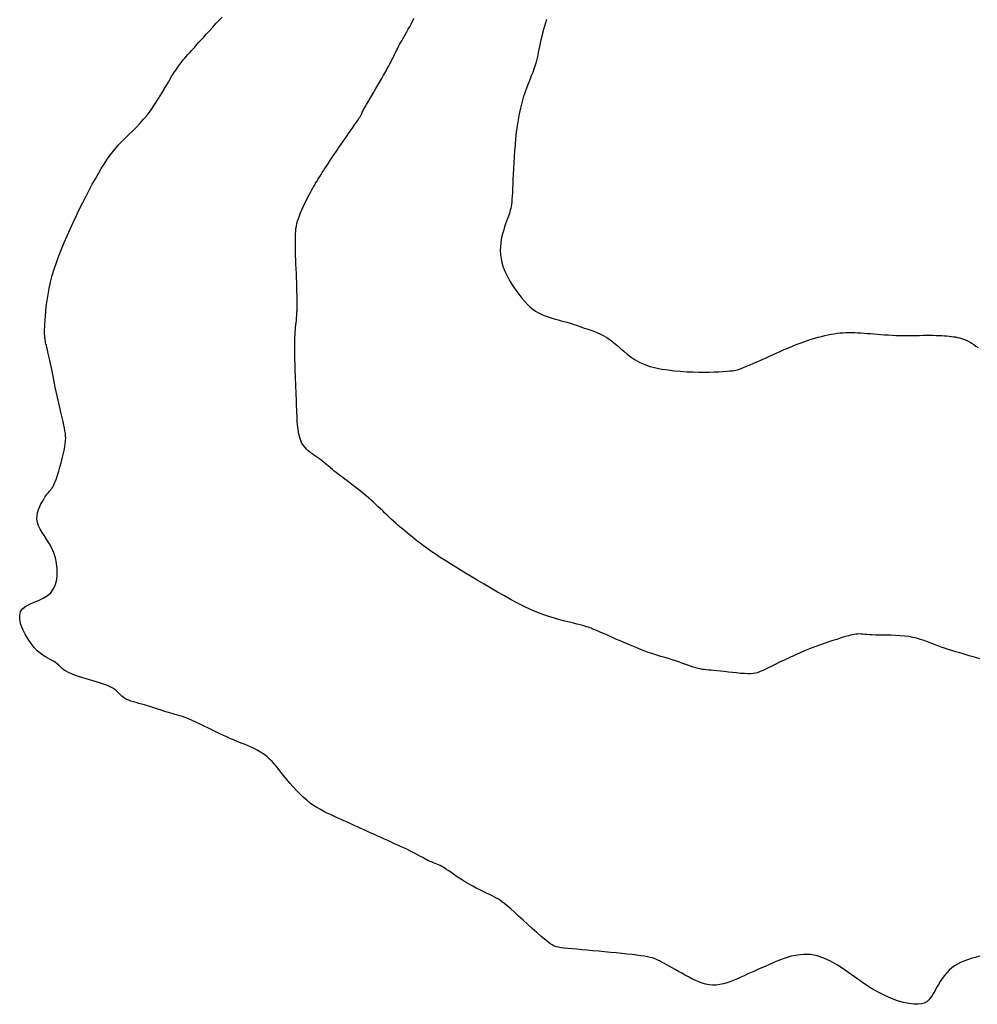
# Model space of a CAD drawing. Header units: millimetres. Extents: x 32690613 to 32693367, y 5343692 to 5344708.
# Tile 837 of 1009: x 32693005 to 32693023, y 5344300 to 5344319. Entities that reach past the tile are written whole.
import ezdxf

# ---------------------------------------------------------------- set-up
doc = ezdxf.new("R2010")
doc.units = ezdxf.units.MM
doc.header["$LTSCALE"] = 20
for name, color, linetype in [('02-DGM_HL_490.50', 52, 'Continuous'), ('02-DGM_HL_491.00', 62, 'Continuous'), ('02-DGM_HL_491.50', 72, 'Continuous')]:
    doc.layers.add(name, color=color, linetype=linetype)

msp = doc.modelspace()

# ---------------------------------------------------------------- linework, layer by layer
at = {"layer": '02-DGM_HL_490.50', "elevation": 490.5, "flags": 128}
msp.add_lwpolyline([(32693014.669, 5344318.805), (32693014.649, 5344318.742), (32693014.63, 5344318.678), (32693014.612, 5344318.613), (32693014.596, 5344318.547), (32693014.58, 5344318.482), (32693014.566, 5344318.418), (32693014.552, 5344318.355), (32693014.539, 5344318.295), (32693014.527, 5344318.237), (32693014.516, 5344318.182), (32693014.504, 5344318.13), (32693014.493, 5344318.079), (32693014.48, 5344318.029), (32693014.466, 5344317.977), (32693014.45, 5344317.924), (32693014.431, 5344317.867), (32693014.41, 5344317.806), (32693014.384, 5344317.74), (32693014.356, 5344317.668), (32693014.326, 5344317.592), (32693014.295, 5344317.51), (32693014.264, 5344317.422), (32693014.233, 5344317.33), (32693014.204, 5344317.232), (32693014.177, 5344317.13), (32693014.154, 5344317.022), (32693014.134, 5344316.911), (32693014.116, 5344316.796), (32693014.101, 5344316.679), (32693014.088, 5344316.561), (32693014.077, 5344316.443), (32693014.068, 5344316.326), (32693014.06, 5344316.211), (32693014.053, 5344316.099), (32693014.047, 5344315.991), (32693014.042, 5344315.888), (32693014.038, 5344315.79), (32693014.034, 5344315.698), (32693014.03, 5344315.614), (32693014.027, 5344315.537), (32693014.023, 5344315.47), (32693014.019, 5344315.412), (32693014.015, 5344315.362), (32693014.01, 5344315.318), (32693014.004, 5344315.279), (32693013.997, 5344315.243), (32693013.988, 5344315.208), (32693013.978, 5344315.173), (32693013.965, 5344315.135), (32693013.951, 5344315.094), (32693013.934, 5344315.05), (32693013.917, 5344315.002), (32693013.899, 5344314.951), (32693013.88, 5344314.896), (32693013.863, 5344314.839), (32693013.846, 5344314.78), (32693013.831, 5344314.718), (32693013.817, 5344314.653), (32693013.807, 5344314.587), (32693013.801, 5344314.518), (32693013.799, 5344314.446), (32693013.803, 5344314.372), (32693013.813, 5344314.295), (32693013.83, 5344314.215), (32693013.856, 5344314.132), (32693013.891, 5344314.046), (32693013.932, 5344313.959), (32693013.98, 5344313.871), (32693014.033, 5344313.785), (32693014.089, 5344313.702), (32693014.146, 5344313.623), (32693014.203, 5344313.551), (32693014.259, 5344313.486), (32693014.312, 5344313.43), (32693014.363, 5344313.382), (32693014.412, 5344313.342), (32693014.461, 5344313.307), (32693014.509, 5344313.278), (32693014.559, 5344313.253), (32693014.61, 5344313.231), (32693014.663, 5344313.211), (32693014.718, 5344313.192), (32693014.776, 5344313.174), (32693014.834, 5344313.157), (32693014.892, 5344313.141), (32693014.948, 5344313.126), (32693015.001, 5344313.112), (32693015.051, 5344313.099), (32693015.096, 5344313.086), (32693015.136, 5344313.074), (32693015.171, 5344313.062), (32693015.203, 5344313.051), (32693015.234, 5344313.04), (32693015.266, 5344313.028), (32693015.3, 5344313.016), (32693015.337, 5344313.002), (32693015.38, 5344312.988), (32693015.429, 5344312.972), (32693015.485, 5344312.953), (32693015.544, 5344312.932), (32693015.607, 5344312.908), (32693015.673, 5344312.88), (32693015.739, 5344312.847), (32693015.806, 5344312.81), (32693015.871, 5344312.767), (32693015.935, 5344312.718), (32693015.997, 5344312.664), (32693016.06, 5344312.608), (32693016.125, 5344312.55), (32693016.193, 5344312.493), (32693016.265, 5344312.437), (32693016.344, 5344312.386), (32693016.43, 5344312.339), (32693016.525, 5344312.299), (32693016.626, 5344312.265), (32693016.734, 5344312.237), (32693016.847, 5344312.215), (32693016.962, 5344312.197), (32693017.079, 5344312.183), (32693017.197, 5344312.172), (32693017.313, 5344312.165), (32693017.426, 5344312.16), (32693017.536, 5344312.158), (32693017.641, 5344312.157), (32693017.74, 5344312.158), (32693017.833, 5344312.161), (32693017.919, 5344312.164), (32693017.995, 5344312.169), (32693018.063, 5344312.174), (32693018.12, 5344312.179), (32693018.168, 5344312.184), (32693018.208, 5344312.19), (32693018.241, 5344312.195), (32693018.268, 5344312.201), (32693018.29, 5344312.207), (32693018.309, 5344312.213), (32693018.325, 5344312.219), (32693018.34, 5344312.224), (32693018.354, 5344312.23), (32693018.368, 5344312.236), (32693018.382, 5344312.242), (32693018.396, 5344312.249), (32693018.412, 5344312.256), (32693018.429, 5344312.264), (32693018.448, 5344312.272), (32693018.47, 5344312.281), (32693018.495, 5344312.291), (32693018.523, 5344312.303), (32693018.556, 5344312.316), (32693018.593, 5344312.331), (32693018.635, 5344312.349), (32693018.682, 5344312.37), (32693018.735, 5344312.393), (32693018.795, 5344312.42), (32693018.859, 5344312.45), (32693018.929, 5344312.482), (32693019.001, 5344312.515), (32693019.076, 5344312.548), (32693019.152, 5344312.582), (32693019.229, 5344312.615), (32693019.305, 5344312.647), (32693019.379, 5344312.676), (32693019.452, 5344312.704), (32693019.523, 5344312.73), (32693019.592, 5344312.754), (32693019.66, 5344312.776), (32693019.726, 5344312.796), (32693019.791, 5344312.814), (32693019.853, 5344312.831), (32693019.914, 5344312.846), (32693019.974, 5344312.859), (32693020.033, 5344312.871), (32693020.09, 5344312.881), (32693020.147, 5344312.889), (32693020.203, 5344312.895), (32693020.258, 5344312.9), (32693020.314, 5344312.903), (32693020.369, 5344312.905), (32693020.425, 5344312.904), (32693020.482, 5344312.903), (32693020.539, 5344312.9), (32693020.597, 5344312.896), (32693020.656, 5344312.892), (32693020.716, 5344312.887), (32693020.778, 5344312.882), (32693020.842, 5344312.877), (32693020.907, 5344312.871), (32693020.974, 5344312.866), (32693021.042, 5344312.861), (32693021.112, 5344312.857), (32693021.183, 5344312.853), (32693021.255, 5344312.85), (32693021.328, 5344312.848), (32693021.403, 5344312.847), (32693021.477, 5344312.847), (32693021.552, 5344312.847), (32693021.626, 5344312.848), (32693021.698, 5344312.85), (32693021.768, 5344312.851), (32693021.836, 5344312.851), (32693021.9, 5344312.852), (32693021.961, 5344312.851), (32693022.018, 5344312.85), (32693022.072, 5344312.848), (32693022.123, 5344312.845), (32693022.171, 5344312.842), (32693022.216, 5344312.838), (32693022.26, 5344312.834), (32693022.301, 5344312.829), (32693022.341, 5344312.824), (32693022.38, 5344312.819), (32693022.418, 5344312.812), (32693022.455, 5344312.803), (32693022.492, 5344312.793), (32693022.528, 5344312.781), (32693022.566, 5344312.766), (32693022.603, 5344312.748), (32693022.642, 5344312.727), (32693022.682, 5344312.704), (32693022.723, 5344312.677), (32693022.765, 5344312.649), (32693022.808, 5344312.619)], dxfattribs=at)
at = {"layer": '02-DGM_HL_491.00', "elevation": 491, "flags": 128}
msp.add_lwpolyline([(32693022.841, 5344306.754), (32693022.735, 5344306.785), (32693022.637, 5344306.813), (32693022.546, 5344306.84), (32693022.461, 5344306.864), (32693022.383, 5344306.888), (32693022.31, 5344306.91), (32693022.24, 5344306.932), (32693022.174, 5344306.954), (32693022.109, 5344306.976), (32693022.046, 5344306.999), (32693021.982, 5344307.023), (32693021.918, 5344307.048), (32693021.853, 5344307.072), (32693021.786, 5344307.096), (32693021.718, 5344307.119), (32693021.647, 5344307.14), (32693021.574, 5344307.157), (32693021.497, 5344307.172), (32693021.416, 5344307.182), (32693021.334, 5344307.19), (32693021.25, 5344307.194), (32693021.167, 5344307.197), (32693021.087, 5344307.198), (32693021.009, 5344307.199), (32693020.936, 5344307.199), (32693020.87, 5344307.2), (32693020.811, 5344307.203), (32693020.759, 5344307.206), (32693020.713, 5344307.21), (32693020.672, 5344307.214), (32693020.634, 5344307.218), (32693020.6, 5344307.22), (32693020.567, 5344307.222), (32693020.536, 5344307.221), (32693020.504, 5344307.219), (32693020.472, 5344307.215), (32693020.438, 5344307.208), (32693020.401, 5344307.199), (32693020.36, 5344307.188), (32693020.315, 5344307.174), (32693020.263, 5344307.159), (32693020.205, 5344307.14), (32693020.14, 5344307.12), (32693020.067, 5344307.096), (32693019.989, 5344307.071), (32693019.905, 5344307.043), (32693019.817, 5344307.012), (32693019.725, 5344306.978), (32693019.63, 5344306.942), (32693019.534, 5344306.903), (32693019.436, 5344306.862), (32693019.338, 5344306.818), (32693019.242, 5344306.774), (32693019.149, 5344306.73), (32693019.061, 5344306.688), (32693018.979, 5344306.647), (32693018.904, 5344306.61), (32693018.837, 5344306.576), (32693018.781, 5344306.548), (32693018.732, 5344306.525), (32693018.688, 5344306.506), (32693018.648, 5344306.491), (32693018.607, 5344306.481), (32693018.564, 5344306.474), (32693018.517, 5344306.471), (32693018.463, 5344306.471), (32693018.4, 5344306.475), (32693018.33, 5344306.48), (32693018.254, 5344306.487), (32693018.176, 5344306.496), (32693018.098, 5344306.505), (32693018.021, 5344306.514), (32693017.948, 5344306.522), (32693017.881, 5344306.529), (32693017.823, 5344306.535), (32693017.771, 5344306.539), (32693017.725, 5344306.543), (32693017.682, 5344306.546), (32693017.643, 5344306.55), (32693017.605, 5344306.555), (32693017.566, 5344306.562), (32693017.526, 5344306.572), (32693017.483, 5344306.584), (32693017.436, 5344306.599), (32693017.387, 5344306.615), (32693017.335, 5344306.634), (32693017.28, 5344306.654), (32693017.223, 5344306.674), (32693017.163, 5344306.695), (32693017.101, 5344306.716), (32693017.036, 5344306.736), (32693016.969, 5344306.757), (32693016.9, 5344306.778), (32693016.827, 5344306.799), (32693016.752, 5344306.823), (32693016.674, 5344306.848), (32693016.592, 5344306.876), (32693016.507, 5344306.907), (32693016.418, 5344306.94), (32693016.328, 5344306.977), (32693016.237, 5344307.015), (32693016.147, 5344307.053), (32693016.06, 5344307.091), (32693015.978, 5344307.127), (32693015.902, 5344307.161), (32693015.833, 5344307.191), (32693015.774, 5344307.217), (32693015.724, 5344307.239), (32693015.68, 5344307.258), (32693015.643, 5344307.274), (32693015.611, 5344307.287), (32693015.583, 5344307.299), (32693015.557, 5344307.309), (32693015.534, 5344307.319), (32693015.51, 5344307.329), (32693015.486, 5344307.338), (32693015.46, 5344307.348), (32693015.43, 5344307.358), (32693015.395, 5344307.369), (32693015.354, 5344307.381), (32693015.305, 5344307.394), (32693015.247, 5344307.408), (32693015.178, 5344307.425), (32693015.101, 5344307.443), (32693015.014, 5344307.464), (32693014.92, 5344307.489), (32693014.82, 5344307.518), (32693014.713, 5344307.552), (32693014.602, 5344307.59), (32693014.487, 5344307.635), (32693014.369, 5344307.685), (32693014.249, 5344307.742), (32693014.126, 5344307.803), (32693014.002, 5344307.868), (32693013.876, 5344307.938), (32693013.749, 5344308.009), (32693013.622, 5344308.083), (32693013.494, 5344308.159), (32693013.366, 5344308.235), (32693013.239, 5344308.311), (32693013.115, 5344308.386), (32693012.995, 5344308.46), (32693012.879, 5344308.532), (32693012.77, 5344308.601), (32693012.668, 5344308.666), (32693012.575, 5344308.727), (32693012.492, 5344308.784), (32693012.417, 5344308.837), (32693012.35, 5344308.885), (32693012.289, 5344308.931), (32693012.234, 5344308.974), (32693012.183, 5344309.014), (32693012.135, 5344309.053), (32693012.089, 5344309.091), (32693012.043, 5344309.128), (32693011.999, 5344309.165), (32693011.955, 5344309.202), (32693011.912, 5344309.238), (32693011.869, 5344309.274), (32693011.827, 5344309.311), (32693011.786, 5344309.347), (32693011.745, 5344309.385), (32693011.705, 5344309.423), (32693011.664, 5344309.461), (32693011.624, 5344309.5), (32693011.583, 5344309.54), (32693011.542, 5344309.58), (32693011.499, 5344309.621), (32693011.455, 5344309.662), (32693011.41, 5344309.704), (32693011.362, 5344309.747), (32693011.312, 5344309.789), (32693011.262, 5344309.832), (32693011.21, 5344309.875), (32693011.159, 5344309.917), (32693011.108, 5344309.958), (32693011.057, 5344309.997), (32693011.008, 5344310.035), (32693010.96, 5344310.072), (32693010.915, 5344310.106), (32693010.87, 5344310.14), (32693010.828, 5344310.172), (32693010.786, 5344310.203), (32693010.746, 5344310.233), (32693010.708, 5344310.263), (32693010.67, 5344310.293), (32693010.634, 5344310.323), (32693010.598, 5344310.353), (32693010.563, 5344310.382), (32693010.529, 5344310.412), (32693010.494, 5344310.44), (32693010.46, 5344310.469), (32693010.425, 5344310.496), (32693010.39, 5344310.523), (32693010.353, 5344310.549), (32693010.317, 5344310.574), (32693010.28, 5344310.599), (32693010.245, 5344310.624), (32693010.21, 5344310.65), (32693010.177, 5344310.676), (32693010.147, 5344310.704), (32693010.119, 5344310.734), (32693010.094, 5344310.765), (32693010.073, 5344310.798), (32693010.054, 5344310.833), (32693010.038, 5344310.869), (32693010.024, 5344310.908), (32693010.012, 5344310.948), (32693010.003, 5344310.99), (32693009.994, 5344311.033), (32693009.988, 5344311.078), (32693009.982, 5344311.124), (32693009.977, 5344311.172), (32693009.973, 5344311.223), (32693009.97, 5344311.276), (32693009.968, 5344311.331), (32693009.965, 5344311.389), (32693009.963, 5344311.45), (32693009.96, 5344311.514), (32693009.958, 5344311.58), (32693009.955, 5344311.649), (32693009.952, 5344311.72), (32693009.949, 5344311.793), (32693009.946, 5344311.867), (32693009.943, 5344311.941), (32693009.941, 5344312.016), (32693009.938, 5344312.091), (32693009.935, 5344312.165), (32693009.932, 5344312.239), (32693009.93, 5344312.312), (32693009.928, 5344312.383), (32693009.926, 5344312.452), (32693009.925, 5344312.518), (32693009.924, 5344312.583), (32693009.925, 5344312.644), (32693009.925, 5344312.702), (32693009.927, 5344312.757), (32693009.929, 5344312.81), (32693009.931, 5344312.861), (32693009.934, 5344312.909), (32693009.938, 5344312.956), (32693009.942, 5344313.001), (32693009.946, 5344313.045), (32693009.95, 5344313.089), (32693009.955, 5344313.132), (32693009.959, 5344313.178), (32693009.963, 5344313.225), (32693009.966, 5344313.276), (32693009.968, 5344313.33), (32693009.97, 5344313.39), (32693009.97, 5344313.455), (32693009.97, 5344313.526), (32693009.969, 5344313.601), (32693009.967, 5344313.68), (32693009.964, 5344313.762), (32693009.961, 5344313.846), (32693009.958, 5344313.932), (32693009.955, 5344314.018), (32693009.951, 5344314.104), (32693009.948, 5344314.19), (32693009.945, 5344314.274), (32693009.942, 5344314.356), (32693009.94, 5344314.435), (32693009.938, 5344314.51), (32693009.937, 5344314.581), (32693009.937, 5344314.646), (32693009.938, 5344314.706), (32693009.939, 5344314.761), (32693009.943, 5344314.812), (32693009.948, 5344314.861), (32693009.955, 5344314.908), (32693009.965, 5344314.955), (32693009.977, 5344315.003), (32693009.993, 5344315.052), (32693010.012, 5344315.105), (32693010.034, 5344315.16), (32693010.058, 5344315.217), (32693010.083, 5344315.274), (32693010.11, 5344315.331), (32693010.138, 5344315.388), (32693010.166, 5344315.443), (32693010.194, 5344315.495), (32693010.221, 5344315.545), (32693010.246, 5344315.591), (32693010.271, 5344315.635), (32693010.295, 5344315.676), (32693010.318, 5344315.715), (32693010.34, 5344315.752), (32693010.361, 5344315.787), (32693010.381, 5344315.819), (32693010.401, 5344315.851), (32693010.42, 5344315.882), (32693010.441, 5344315.916), (32693010.464, 5344315.952), (32693010.49, 5344315.993), (32693010.521, 5344316.04), (32693010.558, 5344316.095), (32693010.601, 5344316.16), (32693010.652, 5344316.235), (32693010.709, 5344316.318), (32693010.769, 5344316.406), (32693010.831, 5344316.496), (32693010.892, 5344316.585), (32693010.951, 5344316.67), (32693011.004, 5344316.747), (32693011.05, 5344316.815), (32693011.088, 5344316.87), (32693011.118, 5344316.913), (32693011.14, 5344316.946), (32693011.157, 5344316.971), (32693011.168, 5344316.99), (32693011.176, 5344317.003), (32693011.181, 5344317.012), (32693011.184, 5344317.02), (32693011.187, 5344317.027), (32693011.189, 5344317.034), (32693011.193, 5344317.044), (32693011.198, 5344317.057), (32693011.206, 5344317.073), (32693011.217, 5344317.095), (32693011.232, 5344317.123), (32693011.251, 5344317.159), (32693011.277, 5344317.202), (32693011.306, 5344317.253), (32693011.34, 5344317.309), (32693011.376, 5344317.37), (32693011.414, 5344317.434), (32693011.453, 5344317.499), (32693011.492, 5344317.565), (32693011.53, 5344317.63), (32693011.566, 5344317.693), (32693011.6, 5344317.753), (32693011.633, 5344317.811), (32693011.663, 5344317.866), (32693011.691, 5344317.918), (32693011.717, 5344317.967), (32693011.741, 5344318.013), (32693011.763, 5344318.056), (32693011.783, 5344318.095), (32693011.801, 5344318.131), (32693011.818, 5344318.166), (32693011.835, 5344318.199), (32693011.85, 5344318.231), (32693011.867, 5344318.263), (32693011.883, 5344318.295), (32693011.901, 5344318.329), (32693011.92, 5344318.364), (32693011.941, 5344318.401), (32693011.963, 5344318.44), (32693011.987, 5344318.481), (32693012.011, 5344318.524), (32693012.037, 5344318.57), (32693012.063, 5344318.617), (32693012.091, 5344318.666), (32693012.119, 5344318.717), (32693012.147, 5344318.77), (32693012.175, 5344318.824)], dxfattribs=at)
at = {"layer": '02-DGM_HL_491.50', "elevation": 491.5, "flags": 128}
msp.add_lwpolyline([(32693022.83, 5344301.15), (32693022.75, 5344301.126), (32693022.675, 5344301.104), (32693022.605, 5344301.08), (32693022.538, 5344301.056), (32693022.476, 5344301.029), (32693022.418, 5344301), (32693022.363, 5344300.966), (32693022.311, 5344300.928), (32693022.262, 5344300.884), (32693022.215, 5344300.836), (32693022.172, 5344300.784), (32693022.131, 5344300.729), (32693022.093, 5344300.673), (32693022.057, 5344300.616), (32693022.024, 5344300.56), (32693021.994, 5344300.506), (32693021.965, 5344300.454), (32693021.938, 5344300.406), (32693021.908, 5344300.362), (32693021.876, 5344300.324), (32693021.837, 5344300.292), (32693021.792, 5344300.267), (32693021.737, 5344300.25), (32693021.67, 5344300.243), (32693021.591, 5344300.245), (32693021.5, 5344300.257), (32693021.399, 5344300.279), (32693021.289, 5344300.311), (32693021.172, 5344300.354), (32693021.05, 5344300.406), (32693020.924, 5344300.469), (32693020.797, 5344300.542), (32693020.668, 5344300.625), (32693020.54, 5344300.714), (32693020.411, 5344300.806), (32693020.283, 5344300.896), (32693020.154, 5344300.98), (32693020.026, 5344301.055), (32693019.899, 5344301.115), (32693019.772, 5344301.158), (32693019.646, 5344301.18), (32693019.522, 5344301.184), (32693019.401, 5344301.172), (32693019.284, 5344301.148), (32693019.171, 5344301.115), (32693019.065, 5344301.076), (32693018.965, 5344301.035), (32693018.873, 5344300.994), (32693018.789, 5344300.957), (32693018.713, 5344300.923), (32693018.643, 5344300.892), (32693018.577, 5344300.863), (32693018.515, 5344300.835), (32693018.455, 5344300.808), (32693018.395, 5344300.781), (32693018.334, 5344300.754), (32693018.272, 5344300.726), (32693018.207, 5344300.699), (32693018.142, 5344300.673), (32693018.075, 5344300.649), (32693018.007, 5344300.629), (32693017.939, 5344300.614), (32693017.871, 5344300.605), (32693017.804, 5344300.602), (32693017.737, 5344300.608), (32693017.671, 5344300.621), (32693017.606, 5344300.641), (32693017.541, 5344300.665), (32693017.476, 5344300.694), (32693017.412, 5344300.726), (32693017.348, 5344300.759), (32693017.284, 5344300.794), (32693017.22, 5344300.829), (32693017.157, 5344300.864), (32693017.096, 5344300.897), (32693017.037, 5344300.93), (32693016.98, 5344300.961), (32693016.928, 5344300.99), (32693016.88, 5344301.016), (32693016.837, 5344301.039), (32693016.8, 5344301.06), (32693016.766, 5344301.077), (32693016.734, 5344301.092), (32693016.701, 5344301.106), (32693016.666, 5344301.117), (32693016.625, 5344301.128), (32693016.577, 5344301.138), (32693016.52, 5344301.148), (32693016.451, 5344301.158), (32693016.372, 5344301.169), (32693016.285, 5344301.179), (32693016.19, 5344301.19), (32693016.088, 5344301.201), (32693015.983, 5344301.212), (32693015.874, 5344301.222), (32693015.764, 5344301.233), (32693015.653, 5344301.243), (32693015.544, 5344301.253), (32693015.437, 5344301.263), (32693015.336, 5344301.272), (32693015.24, 5344301.281), (32693015.151, 5344301.289), (32693015.072, 5344301.297), (32693015.003, 5344301.303), (32693014.946, 5344301.31), (32693014.898, 5344301.317), (32693014.856, 5344301.327), (32693014.817, 5344301.341), (32693014.778, 5344301.361), (32693014.736, 5344301.388), (32693014.689, 5344301.424), (32693014.631, 5344301.472), (32693014.563, 5344301.53), (32693014.486, 5344301.599), (32693014.402, 5344301.674), (32693014.315, 5344301.752), (32693014.228, 5344301.831), (32693014.144, 5344301.907), (32693014.065, 5344301.978), (32693013.995, 5344302.041), (32693013.936, 5344302.092), (32693013.885, 5344302.135), (32693013.842, 5344302.169), (32693013.804, 5344302.198), (32693013.767, 5344302.222), (32693013.73, 5344302.244), (32693013.691, 5344302.265), (32693013.647, 5344302.287), (32693013.596, 5344302.311), (32693013.539, 5344302.338), (32693013.478, 5344302.368), (32693013.413, 5344302.399), (32693013.346, 5344302.433), (32693013.279, 5344302.468), (32693013.212, 5344302.505), (32693013.146, 5344302.542), (32693013.084, 5344302.581), (32693013.024, 5344302.619), (32693012.968, 5344302.658), (32693012.915, 5344302.695), (32693012.865, 5344302.73), (32693012.819, 5344302.763), (32693012.775, 5344302.792), (32693012.735, 5344302.818), (32693012.698, 5344302.84), (32693012.664, 5344302.857), (32693012.632, 5344302.872), (32693012.601, 5344302.885), (32693012.571, 5344302.897), (32693012.542, 5344302.908), (32693012.512, 5344302.92), (32693012.48, 5344302.933), (32693012.448, 5344302.949), (32693012.413, 5344302.966), (32693012.377, 5344302.986), (32693012.338, 5344303.007), (32693012.297, 5344303.03), (32693012.253, 5344303.053), (32693012.206, 5344303.078), (32693012.157, 5344303.104), (32693012.104, 5344303.131), (32693012.049, 5344303.158), (32693011.991, 5344303.185), (32693011.932, 5344303.213), (32693011.87, 5344303.241), (32693011.808, 5344303.27), (32693011.745, 5344303.299), (32693011.681, 5344303.327), (32693011.617, 5344303.356), (32693011.554, 5344303.385), (32693011.49, 5344303.414), (32693011.426, 5344303.443), (32693011.363, 5344303.471), (32693011.299, 5344303.5), (32693011.235, 5344303.529), (32693011.172, 5344303.558), (32693011.108, 5344303.586), (32693011.044, 5344303.615), (32693010.981, 5344303.644), (32693010.917, 5344303.673), (32693010.853, 5344303.702), (32693010.79, 5344303.73), (32693010.726, 5344303.759), (32693010.662, 5344303.788), (32693010.599, 5344303.817), (32693010.535, 5344303.847), (32693010.471, 5344303.878), (32693010.407, 5344303.912), (32693010.343, 5344303.949), (32693010.279, 5344303.99), (32693010.215, 5344304.036), (32693010.15, 5344304.088), (32693010.085, 5344304.145), (32693010.021, 5344304.208), (32693009.957, 5344304.275), (32693009.895, 5344304.343), (32693009.835, 5344304.413), (32693009.777, 5344304.482), (32693009.722, 5344304.548), (32693009.671, 5344304.611), (32693009.624, 5344304.669), (32693009.579, 5344304.723), (32693009.537, 5344304.772), (32693009.496, 5344304.817), (32693009.455, 5344304.859), (32693009.412, 5344304.899), (32693009.368, 5344304.935), (32693009.32, 5344304.969), (32693009.269, 5344305.002), (32693009.215, 5344305.033), (32693009.158, 5344305.061), (32693009.101, 5344305.089), (32693009.044, 5344305.114), (32693008.989, 5344305.137), (32693008.935, 5344305.159), (32693008.885, 5344305.179), (32693008.84, 5344305.197), (32693008.797, 5344305.214), (32693008.756, 5344305.231), (32693008.714, 5344305.249), (32693008.671, 5344305.268), (32693008.624, 5344305.289), (32693008.572, 5344305.313), (32693008.514, 5344305.341), (32693008.447, 5344305.373), (32693008.375, 5344305.408), (32693008.298, 5344305.446), (32693008.219, 5344305.484), (32693008.14, 5344305.522), (32693008.063, 5344305.559), (32693007.989, 5344305.592), (32693007.922, 5344305.621), (32693007.862, 5344305.645), (32693007.809, 5344305.665), (32693007.761, 5344305.681), (32693007.716, 5344305.695), (32693007.673, 5344305.707), (32693007.631, 5344305.718), (32693007.588, 5344305.73), (32693007.542, 5344305.743), (32693007.493, 5344305.757), (32693007.44, 5344305.774), (32693007.385, 5344305.792), (32693007.328, 5344305.81), (32693007.269, 5344305.829), (32693007.211, 5344305.848), (32693007.152, 5344305.866), (32693007.094, 5344305.884), (32693007.038, 5344305.899), (32693006.984, 5344305.914), (32693006.933, 5344305.929), (32693006.884, 5344305.943), (32693006.838, 5344305.957), (32693006.795, 5344305.973), (32693006.757, 5344305.989), (32693006.723, 5344306.008), (32693006.693, 5344306.029), (32693006.666, 5344306.051), (32693006.641, 5344306.075), (32693006.617, 5344306.1), (32693006.592, 5344306.125), (32693006.565, 5344306.15), (32693006.534, 5344306.175), (32693006.498, 5344306.199), (32693006.457, 5344306.222), (32693006.41, 5344306.244), (32693006.359, 5344306.265), (32693006.303, 5344306.285), (32693006.245, 5344306.304), (32693006.184, 5344306.323), (32693006.122, 5344306.342), (32693006.058, 5344306.36), (32693005.995, 5344306.379), (32693005.933, 5344306.397), (32693005.872, 5344306.416), (32693005.813, 5344306.435), (32693005.758, 5344306.455), (32693005.706, 5344306.475), (32693005.659, 5344306.497), (32693005.617, 5344306.519), (32693005.58, 5344306.542), (32693005.549, 5344306.566), (32693005.521, 5344306.591), (32693005.495, 5344306.615), (32693005.47, 5344306.639), (32693005.444, 5344306.662), (32693005.417, 5344306.684), (32693005.387, 5344306.705), (32693005.353, 5344306.724), (32693005.315, 5344306.743), (32693005.273, 5344306.764), (32693005.227, 5344306.789), (32693005.179, 5344306.82), (32693005.127, 5344306.859), (32693005.072, 5344306.907), (32693005.015, 5344306.968), (32693004.957, 5344307.042), (32693004.899, 5344307.125), (32693004.845, 5344307.216), (32693004.799, 5344307.309), (32693004.764, 5344307.403), (32693004.743, 5344307.492), (32693004.74, 5344307.573), (32693004.757, 5344307.644), (32693004.797, 5344307.701), (32693004.856, 5344307.747), (32693004.929, 5344307.785), (32693005.011, 5344307.82), (32693005.097, 5344307.856), (32693005.181, 5344307.895), (32693005.26, 5344307.942), (32693005.327, 5344308), (32693005.379, 5344308.071), (32693005.416, 5344308.155), (32693005.439, 5344308.249), (32693005.449, 5344308.348), (32693005.447, 5344308.451), (32693005.434, 5344308.555), (32693005.412, 5344308.656), (32693005.381, 5344308.752), (32693005.343, 5344308.841), (32693005.3, 5344308.922), (32693005.254, 5344308.998), (32693005.208, 5344309.069), (32693005.165, 5344309.135), (32693005.127, 5344309.2), (32693005.096, 5344309.262), (32693005.075, 5344309.324), (32693005.066, 5344309.386), (32693005.068, 5344309.448), (32693005.078, 5344309.508), (32693005.095, 5344309.567), (32693005.117, 5344309.622), (32693005.141, 5344309.674), (32693005.167, 5344309.721), (32693005.192, 5344309.762), (32693005.214, 5344309.798), (32693005.233, 5344309.827), (32693005.251, 5344309.853), (32693005.266, 5344309.874), (32693005.281, 5344309.891), (32693005.294, 5344309.907), (32693005.306, 5344309.921), (32693005.318, 5344309.934), (32693005.33, 5344309.947), (32693005.343, 5344309.962), (32693005.355, 5344309.979), (32693005.369, 5344310.001), (32693005.383, 5344310.028), (32693005.399, 5344310.061), (32693005.416, 5344310.104), (32693005.435, 5344310.155), (32693005.455, 5344310.218), (32693005.477, 5344310.288), (32693005.499, 5344310.365), (32693005.521, 5344310.445), (32693005.542, 5344310.526), (32693005.561, 5344310.605), (32693005.577, 5344310.68), (32693005.59, 5344310.749), (32693005.6, 5344310.809), (32693005.605, 5344310.862), (32693005.608, 5344310.911), (32693005.606, 5344310.957), (32693005.602, 5344311.002), (32693005.594, 5344311.05), (32693005.584, 5344311.102), (32693005.572, 5344311.16), (32693005.557, 5344311.226), (32693005.54, 5344311.299), (32693005.522, 5344311.377), (32693005.503, 5344311.459), (32693005.483, 5344311.544), (32693005.464, 5344311.628), (32693005.445, 5344311.712), (32693005.427, 5344311.793), (32693005.411, 5344311.871), (32693005.396, 5344311.944), (32693005.382, 5344312.013), (32693005.369, 5344312.08), (32693005.357, 5344312.144), (32693005.345, 5344312.205), (32693005.333, 5344312.264), (32693005.321, 5344312.321), (32693005.309, 5344312.376), (32693005.297, 5344312.43), (32693005.285, 5344312.482), (32693005.273, 5344312.53), (32693005.262, 5344312.576), (32693005.252, 5344312.618), (32693005.243, 5344312.656), (32693005.235, 5344312.689), (32693005.229, 5344312.718), (32693005.224, 5344312.742), (32693005.22, 5344312.763), (32693005.218, 5344312.78), (32693005.216, 5344312.796), (32693005.215, 5344312.809), (32693005.214, 5344312.822), (32693005.213, 5344312.834), (32693005.211, 5344312.846), (32693005.21, 5344312.86), (32693005.21, 5344312.877), (32693005.209, 5344312.899), (32693005.209, 5344312.927), (32693005.21, 5344312.963), (32693005.211, 5344313.009), (32693005.214, 5344313.066), (32693005.218, 5344313.134), (32693005.224, 5344313.214), (32693005.232, 5344313.304), (32693005.242, 5344313.402), (32693005.256, 5344313.508), (32693005.274, 5344313.619), (32693005.296, 5344313.735), (32693005.323, 5344313.854), (32693005.355, 5344313.975), (32693005.391, 5344314.097), (32693005.433, 5344314.221), (32693005.478, 5344314.346), (32693005.527, 5344314.471), (32693005.578, 5344314.598), (32693005.633, 5344314.725), (32693005.69, 5344314.852), (32693005.748, 5344314.979), (32693005.808, 5344315.106), (32693005.868, 5344315.231), (32693005.929, 5344315.353), (32693005.99, 5344315.472), (32693006.05, 5344315.588), (32693006.109, 5344315.698), (32693006.167, 5344315.802), (32693006.223, 5344315.9), (32693006.277, 5344315.992), (32693006.331, 5344316.079), (32693006.385, 5344316.16), (32693006.439, 5344316.237), (32693006.494, 5344316.309), (32693006.551, 5344316.379), (32693006.61, 5344316.445), (32693006.671, 5344316.509), (32693006.734, 5344316.572), (32693006.8, 5344316.635), (32693006.867, 5344316.7), (32693006.936, 5344316.768), (32693007.006, 5344316.842), (32693007.076, 5344316.921), (32693007.146, 5344317.008), (32693007.217, 5344317.103), (32693007.286, 5344317.205), (32693007.354, 5344317.311), (32693007.42, 5344317.417), (32693007.483, 5344317.521), (32693007.542, 5344317.621), (32693007.598, 5344317.714), (32693007.648, 5344317.796), (32693007.693, 5344317.866), (32693007.733, 5344317.925), (32693007.769, 5344317.974), (32693007.801, 5344318.016), (32693007.83, 5344318.051), (32693007.857, 5344318.081), (32693007.882, 5344318.109), (32693007.906, 5344318.135), (32693007.93, 5344318.161), (32693007.955, 5344318.188), (32693007.981, 5344318.218), (32693008.009, 5344318.249), (32693008.039, 5344318.284), (32693008.074, 5344318.323), (32693008.113, 5344318.367), (32693008.158, 5344318.416), (32693008.208, 5344318.472), (32693008.263, 5344318.532), (32693008.321, 5344318.595), (32693008.38, 5344318.66), (32693008.44, 5344318.724), (32693008.499, 5344318.787), (32693008.554, 5344318.847)], dxfattribs=at)

doc.saveas('drawing.dxf')
